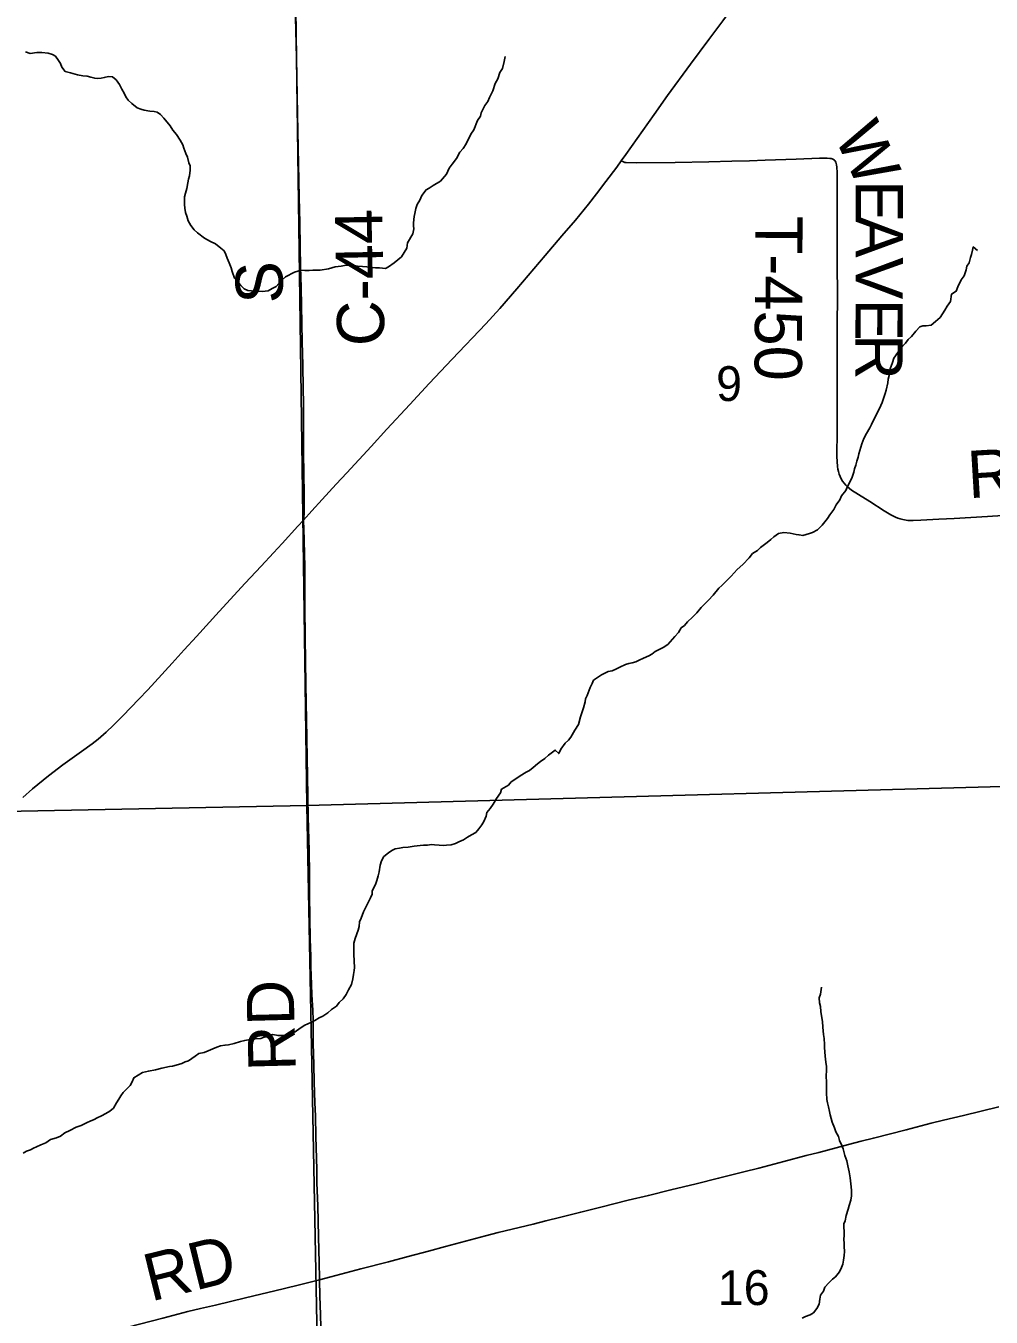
# Model space of a CAD drawing. Extents: x 1985906 to 2360102, y 891258 to 1222054.
# Drawn here: x 2149073 to 2155204, y 979779 to 987975 of the extents above; entities that cross this region are included whole.
import ezdxf

# ---------------------------------------------------------------- set-up
doc = ezdxf.new("R2010")
doc.units = 0
for name, color, linetype in [('GM_X_County_Road', 7, 'Continuous'), ('GM_X_County_Road_Text', 7, 'Continuous'), ('GM_X_Minor_River', 7, 'Continuous'), ('GM_X_Section', 7, 'Continuous'), ('GM_X_Section_Text', 7, 'Continuous'), ('GM_X_Township_Road', 7, 'Continuous'), ('GM_X_Township_Road_Text', 7, 'Continuous')]:
    doc.layers.add(name, color=color, linetype=linetype)

msp = doc.modelspace()

# ---------------------------------------------------------------- linework, layer by layer
at = {"layer": 'GM_X_County_Road'}
for points in [[(2152855, 987119.5), (2152883.1, 987158.8), (2153062.9, 987413), (2153148.6, 987533.1), (2153294.2, 987731.3), (2153411.4, 987889.5), (2153499.5, 988007.8), (2153577.2, 988113.3), (2153724.6, 988309.2), (2153822.3, 988440.2)], [(2150835.7, 984837.4), (2150838.1, 984848.6), (2150839.1, 984859.5), (2150840.4, 984877.2), (2150841.6, 985003.1), (2150836.9, 985265.4), (2150835.8, 985445.8), (2150835.4, 985576.9), (2150834.2, 985675.2), (2150832.1, 985822.5), (2150828.5, 985970), (2150820.8, 986314.3), (2150818.1, 986445.5), (2150816, 986576.6), (2150813.4, 986723.9), (2150808, 986887.7), (2150797.7, 987412.3), (2150791.1, 987773), (2150783.7, 988117.4), (2150781.6, 988248.5), (2150779.4, 988390.2)], [(2150835.7, 984837.4), (2150889.1, 984896.3), (2150955.3, 984969.1), (2151043.7, 985066.1), (2151110.6, 985138.2), (2151266.9, 985306.4), (2151366.5, 985415.4), (2151510.8, 985572.4), (2151634, 985704.2), (2151780.2, 985859.3), (2151995.3, 986084.5), (2152083.4, 986181.8), (2152190.5, 986306.1), (2152371.3, 986518.4), (2152477.7, 986643.2), (2152563, 986742.9), (2152646.1, 986844.3), (2152696.8, 986908.7), (2152757.3, 986986.4), (2152825.9, 987078.7), (2152855, 987119.5)], [(2149052.7, 983078.2), (2149114.7, 983131.7), (2149216.4, 983214.3), (2149307.2, 983284.5), (2149427, 983370.5), (2149493.9, 983418.1), (2149532.7, 983448.6), (2149582.3, 983492), (2149629.9, 983537.4), (2149687.9, 983595.4), (2149790.7, 983701.4), (2149847, 983761), (2149891.9, 983808.9), (2150002.5, 983930), (2150079.3, 984015.3), (2150156.4, 984100.4), (2150299.9, 984258), (2150466.6, 984438.5), (2150567.4, 984546.3), (2150645.6, 984630.4), (2150701.3, 984690.6), (2150801, 984799.2), (2150835.7, 984837.4)], [(2150937.5, 980016.7), (2151010.3, 980034.9), (2151200.5, 980085.2), (2151375.2, 980130), (2151502, 980164.3), (2151629.7, 980197.9), (2151739.1, 980228.1), (2151929.5, 980278.3), (2151992.8, 980295.3), (2152072, 980316.2), (2152294.9, 980370.6), (2152374.6, 980389.9), (2152470.1, 980413.8), (2152597, 980446.7), (2152724.3, 980477.9), (2152899.5, 980521.2), (2153026.9, 980552.3), (2153170.4, 980587.1), (2153329.8, 980626.3), (2153473.1, 980661.6), (2153632.4, 980701.2), (2153728.2, 980726.2), (2153886.6, 980767.8), (2154029.9, 980804.7), (2154108.6, 980825.5), (2154219, 980854.7), (2154298.7, 980875.5), (2154378.4, 980895.8), (2154456.6, 980916.1), (2154663.4, 980969.3), (2154758.8, 980993.5), (2154822.2, 981010.1), (2154901.8, 981029.7), (2155029.2, 981060), (2155252, 981113.4)], [(2148246.9, 979357.2), (2148320.6, 979371.8), (2148337.7, 979374.8), (2148449.5, 979397.8), (2148608.8, 979432.9), (2148720.1, 979459.9), (2148846.9, 979493.1), (2148957.8, 979522.2), (2149117, 979562.1), (2149244.1, 979594.9), (2149514.5, 979662.8), (2149721.2, 979715.3), (2149943.1, 979774.1), (2150101.5, 979814.8), (2150181.1, 979834.2), (2150276.9, 979856.7), (2150468.3, 979902.5), (2150707.8, 979959.7), (2150819.4, 979987.1), (2150937.5, 980016.7)]]:
    msp.add_lwpolyline(points, dxfattribs=at)
at = {"layer": 'GM_X_Minor_River'}
for points in [[(2149069.7, 987810.8), (2149099.7, 987798.9), (2149141.6, 987805.2), (2149173.6, 987805.3), (2149213.6, 987801.5), (2149241.6, 987793.7), (2149261.7, 987781.7), (2149279.9, 987755.7), (2149292, 987735.7), (2149302.1, 987713.7), (2149322.3, 987685.7), (2149356.3, 987677.9), (2149400.4, 987664), (2149434.4, 987658.2), (2149462.4, 987656.3), (2149486.4, 987650.5), (2149510.4, 987642.6), (2149530.4, 987640.7), (2149550.4, 987642.8), (2149570.3, 987646.9), (2149598.3, 987653.1), (2149622.3, 987651.2), (2149646.4, 987633.2), (2149666.6, 987603.3), (2149682.7, 987573.2), (2149696.9, 987547.2), (2149707.1, 987525.2), (2149723.2, 987503.2), (2149745.3, 987483.2), (2149779.5, 987455.3), (2149803.5, 987447.4), (2149823.6, 987439.5), (2149859.6, 987433.7), (2149887.6, 987431.8), (2149907.6, 987427.9), (2149927.6, 987412), (2149949.8, 987390), (2149990.1, 987340), (2150006.3, 987314), (2150030.5, 987286.1), (2150052.7, 987250), (2150068.9, 987220), (2150077, 987198), (2150089.3, 987165.9), (2150099.4, 987141.9), (2150107.7, 987105.8), (2150115.8, 987085.8), (2150116, 987059.7), (2150112.2, 987023.5), (2150106.4, 987001.4), (2150102.6, 986979.3), (2150094.8, 986943.2), (2150087.1, 986913), (2150081.2, 986890.9), (2150079.6, 986840.7), (2150081.7, 986818.6), (2150085.9, 986790.6), (2150096.1, 986766.5), (2150104.3, 986738.5), (2150120.5, 986708.5), (2150142.7, 986680.5), (2150162.8, 986660.5), (2150207, 986628.6), (2150245.1, 986606.8), (2150277.2, 986590.9), (2150311.3, 986565), (2150333.4, 986547), (2150343.6, 986525), (2150351.7, 986500.9), (2150363.9, 986470.9), (2150376.2, 986438.8), (2150384.3, 986416.8), (2150398.6, 986372.7), (2150416.7, 986352.8), (2150438.9, 986326.8), (2150459, 986306.8), (2150483.1, 986294.9), (2150529.1, 986291.1), (2150573, 986289.4), (2150611, 986293.6), (2150636.8, 986307.8), (2150662.7, 986319.9), (2150680.6, 986340.1), (2150700.4, 986362.3), (2150722.2, 986382.5)], [(2150722.2, 986382.5), (2150779.9, 986410.9), (2150821.8, 986425.2), (2150845.8, 986423.3), (2150871.8, 986421.4), (2150895.7, 986423.6), (2150941.7, 986423.8), (2150995.6, 986432.1), (2151037.4, 986446.4), (2151075.4, 986450.6), (2151097.3, 986454.8), (2151117.3, 986456.9), (2151157.2, 986453.1), (2151179.3, 986449.2), (2151211.2, 986447.3), (2151239.2, 986445.5), (2151293.2, 986439.7), (2151319.2, 986439.9), (2151357.2, 986436.1), (2151377.1, 986446.2), (2151412.9, 986470.5), (2151458.5, 986508.9), (2151492.1, 986565.2), (2151497.9, 986597.4), (2151531.4, 986655.8), (2151537.2, 986685.9), (2151535, 986706), (2151534.9, 986726), (2151538.6, 986764.2), (2151544.5, 986784.3), (2151550.2, 986816.4), (2151558.1, 986840.6), (2151575.8, 986868.8), (2151587.6, 986898.9), (2151615.3, 986935.2), (2151635.2, 986945.4), (2151659.1, 986961.6), (2151706.8, 986989.9), (2151744.5, 987034.3), (2151762.2, 987072.5), (2151780, 987096.7), (2151807.7, 987133), (2151829.4, 987173.2), (2151851.2, 987197.4), (2151869, 987225.6), (2151898.5, 987288), (2151918.3, 987314.2), (2151941.8, 987374.5), (2151959.6, 987402.7), (2151965.5, 987422.8), (2151987.1, 987469.1), (2152006.9, 987495.3), (2152018.7, 987519.5), (2152038.4, 987561.7), (2152054, 987610), (2152069.8, 987638.2), (2152083.5, 987678.4), (2152099.3, 987704.6), (2152111, 987748.8), (2152116.7, 987780.9)], [(2154512, 985585.7), (2154531.6, 985642), (2154537.4, 985662.1), (2154547.1, 985710.4), (2154550.9, 985732.5), (2154560.6, 985772.7), (2154562.4, 985798.8), (2154578.1, 985839), (2154585.9, 985865.1), (2154611.6, 985901.4), (2154625.5, 985925.5), (2154659.2, 985961.9), (2154677, 985984), (2154698.8, 986004.2), (2154726.6, 986036.5), (2154750.3, 986064.7), (2154770.3, 986070.8), (2154792.2, 986071), (2154822.2, 986075.1), (2154850, 986099.4), (2154879.8, 986123.6), (2154909.4, 986169.9), (2154925.2, 986196.1), (2154945, 986226.3), (2154952.6, 986272.5), (2154982.5, 986290.8), (2154992.3, 986318.9), (2155013.9, 986363.2), (2155031.7, 986389.4), (2155045.5, 986425.6), (2155049.3, 986449.7), (2155065.1, 986471.8), (2155072.9, 986504), (2155078.7, 986524.1), (2155086.5, 986552.3), (2155090.4, 986572.3), (2155116.5, 986550.4)], [(2152088.2, 983107.9), (2152094, 983130), (2152137.8, 983156.3), (2152155.6, 983176.5), (2152191.4, 983200.8), (2152213.3, 983215), (2152251.1, 983239.2), (2152271, 983249.4), (2152294.9, 983267.6), (2152322.6, 983291.8), (2152342.5, 983306), (2152368.4, 983326.2), (2152392.2, 983346.4), (2152435.9, 983378.7), (2152458, 983356.8), (2152469.8, 983384.9), (2152497.5, 983423.2), (2152519.4, 983441.4), (2152535.2, 983461.6), (2152558.9, 983505.8), (2152582.6, 983540.1), (2152596.2, 983590.3), (2152613.8, 983646.7), (2152625.5, 983684.8), (2152627.4, 983704.9), (2152637.2, 983725.1), (2152656.9, 983775.3), (2152670.7, 983801.5), (2152678.5, 983821.6), (2152728.2, 983856), (2152772, 983878.3), (2152795.9, 983882.5), (2152819.8, 983892.6), (2152845.7, 983904.8), (2152881.6, 983921.1), (2152903.5, 983927.2), (2152923.4, 983933.3), (2152947.4, 983939.5), (2152969.3, 983949.6), (2152995.2, 983961.8), (2153029, 983976), (2153048.9, 983988.2), (2153070.8, 984004.4), (2153120.6, 984028.7), (2153150.4, 984049), (2153196, 984099.4), (2153217.8, 984125.6), (2153235.5, 984153.8), (2153255.4, 984170), (2153275.2, 984192.1), (2153307, 984222.4), (2153334.8, 984250.7), (2153362.5, 984282.9), (2153408.1, 984329.3), (2153437.9, 984361.6), (2153473.5, 984406), (2153493.3, 984424.1), (2153525.1, 984454.4), (2153552.9, 984482.7), (2153590.5, 984525), (2153626.3, 984557.3), (2153667.9, 984599.7), (2153687.7, 984625.9), (2153719.5, 984646.1), (2153739.4, 984664.3), (2153781.1, 984696.7), (2153805, 984714.8), (2153824.8, 984733), (2153852.6, 984753.2), (2153886.6, 984759.4), (2153926.5, 984755.6), (2153964.6, 984747.8), (2153984.6, 984743.9), (2154008.6, 984740), (2154050.4, 984752.3), (2154070.4, 984760.4), (2154100.2, 984776.6), (2154130, 984806.9), (2154163.6, 984849.2), (2154179.4, 984871.4), (2154205.2, 984905.6), (2154219, 984935.8), (2154242.7, 984966.1), (2154254.5, 984992.2), (2154280.2, 985026.5), (2154290.1, 985046.6), (2154319.6, 985105), (2154331.4, 985143.2), (2154335.2, 985163.3), (2154345, 985187.4), (2154350.8, 985211.5), (2154358.6, 985237.7), (2154364.5, 985259.8), (2154376.2, 985302), (2154382, 985322.1), (2154395.8, 985356.3), (2154411.5, 985388.5), (2154433.2, 985424.7), (2154445.1, 985444.9), (2154504.2, 985565.6), (2154512, 985585.7)], [(2149897, 981349.8), (2149936.9, 981360.1), (2149984.8, 981370.4), (2150004.8, 981372.5), (2150042.6, 981382.8), (2150064.6, 981388.9), (2150084.5, 981399), (2150106.4, 981407.2), (2150126.3, 981421.3), (2150148.2, 981435.5), (2150172, 981453.7), (2150205.9, 981459.9), (2150231.8, 981470.1), (2150259.7, 981482.3), (2150285.6, 981492.4), (2150309.5, 981500.6), (2150337.5, 981504.8), (2150359.4, 981508.9), (2150395.3, 981517.1), (2150435.2, 981529.4), (2150463.1, 981535.5), (2150497, 981541.8), (2150529, 981545.9), (2150564.9, 981548.1), (2150586.8, 981556.3), (2150610.8, 981562.4), (2150640.7, 981572.6), (2150674.7, 981566.8), (2150696.6, 981566.9), (2150732.6, 981571.1), (2150760.5, 981581.3), (2150782.4, 981589.4), (2150816.2, 981613.7), (2150844, 981631.9), (2150881.9, 981650.2), (2150907.7, 981662.4), (2150935.6, 981678.6), (2150959.5, 981690.8), (2150991.3, 981711), (2151015.1, 981733.2), (2151045, 981753.4), (2151062.8, 981777.6), (2151088.6, 981799.8), (2151108.4, 981828), (2151122.1, 981856.2), (2151141.9, 981890.4), (2151149.6, 981926.6), (2151153.4, 981954.7), (2151157.2, 981978.8), (2151161.1, 981998.9), (2151158.8, 982039.1), (2151156.5, 982083.2), (2151156, 982153.5), (2151163.8, 982183.6), (2151183.4, 982235.9), (2151189.2, 982258), (2151191, 982288.2), (2151202.8, 982312.3), (2151218.5, 982352.5), (2151244.1, 982406.9), (2151261.8, 982441.1), (2151271.6, 982465.2), (2151273.5, 982485.3), (2151293.2, 982525.6), (2151303, 982551.7), (2151310.8, 982579.9), (2151316.6, 982606), (2151324.3, 982648.2), (2151332.1, 982676.3), (2151345.9, 982702.5), (2151375.7, 982726.7), (2151397.5, 982740.9), (2151419.5, 982751.1), (2151445.4, 982755.2), (2151467.3, 982759.3), (2151501.3, 982761.5), (2151539.2, 982767.8), (2151577.1, 982772), (2151599.1, 982774.1), (2151623.1, 982776.2), (2151649, 982778.4), (2151669, 982776.5), (2151699, 982774.6), (2151723, 982772.7), (2151744.9, 982774.9), (2151774.9, 982777), (2151800.8, 982785.2), (2151822.7, 982795.4), (2151852.6, 982809.6), (2151878.4, 982825.8), (2151904.3, 982840), (2151930.2, 982856.2), (2151950, 982878.3), (2151969.8, 982904.5), (2151981.6, 982924.7), (2151997.4, 982958.9), (2152001.2, 982983), (2152021, 983007.2), (2152040.8, 983035.4), (2152062.5, 983071.6), (2152088.2, 983107.9)], [(2154126.9, 981874.2), (2154121.2, 981830), (2154111.4, 981805.9), (2154113.6, 981773.8), (2154119.8, 981751.8), (2154122, 981719.7), (2154126.2, 981691.6), (2154132.4, 981655.5), (2154134.7, 981619.4), (2154139, 981573.2), (2154143.2, 981547.1), (2154145.5, 981511), (2154145.6, 981490.9), (2154150, 981436.8), (2154154.2, 981398.7), (2154158.4, 981370.6), (2154158.6, 981344.5), (2154156.9, 981310.3), (2154159.2, 981268.2), (2154157.4, 981234.1), (2154157.6, 981204), (2154159.9, 981161.8), (2154164.1, 981139.8), (2154170.3, 981113.7), (2154176.4, 981085.6), (2154182.6, 981063.6), (2154188.8, 981039.5), (2154194.9, 981017.5), (2154209.2, 980981.4), (2154217.3, 980955.4), (2154233.5, 980925.4), (2154241.7, 980901.3), (2154255.9, 980869.3), (2154264.1, 980847.2), (2154274.3, 980805.1), (2154286.6, 980771.1), (2154294.8, 980741), (2154303.1, 980700.9), (2154309.3, 980662.8), (2154313.6, 980624.7), (2154317.9, 980584.6), (2154318.1, 980550.4), (2154312.3, 980522.3), (2154302.6, 980488.1), (2154296.7, 980464), (2154283, 980423.8), (2154277.3, 980391.7), (2154269.4, 980371.5), (2154269.9, 980301.3), (2154268.1, 980271.2), (2154270.3, 980251.1), (2154270.5, 980227), (2154272.7, 980196.9), (2154270.9, 980170.8), (2154267.1, 980140.7), (2154261.3, 980116.6), (2154253.4, 980094.4), (2154241.6, 980066.3), (2154215.9, 980036), (2154196, 980019.9), (2154172.2, 979997.7), (2154148.4, 979969.4), (2154138.6, 979945.3), (2154120.8, 979919.1), (2154115, 979893), (2154111.2, 979862.8), (2154097.4, 979834.7), (2154075.6, 979806.5), (2154053.8, 979794.3), (2154025.9, 979784.1), (2154004, 979774)], [(2149055.7, 980821.4), (2149077.6, 980833.6), (2149101.5, 980841.8), (2149121.4, 980851.9), (2149141.3, 980860), (2149167.2, 980872.2), (2149199.1, 980886.4), (2149228.9, 980906.7), (2149266.8, 980916.9), (2149292.7, 980929.1), (2149320.5, 980949.3), (2149352.4, 980963.5), (2149392.2, 980985.8), (2149424.1, 980996), (2149461.9, 981014.3), (2149481.8, 981024.4), (2149505.7, 981034.6), (2149525.6, 981044.8), (2149553.5, 981056.9), (2149581.3, 981071.2), (2149607.2, 981087.3), (2149629.1, 981105.5), (2149648.8, 981139.8), (2149662.6, 981163.9), (2149676.4, 981184.1), (2149690.3, 981206.2), (2149714.1, 981228.4), (2149735.9, 981250.6), (2149747.7, 981272.8), (2149759.5, 981298.9), (2149785.4, 981315.1), (2149813.3, 981331.3), (2149851.1, 981341.6), (2149897, 981349.8)]]:
    msp.add_lwpolyline(points, dxfattribs=at)
at = {"layer": 'GM_X_Section'}
for points in [[(2156247.8, 988519.1), (2156284.6, 983174.4), (2150858.4, 983027), (2150783.4, 988387.4)], [(2150783.4, 988387.4), (2150858.4, 983027), (2145516, 982922.1), (2145383, 988288.1)], [(2156284.6, 983174.4), (2156421.5, 977816.5), (2150961.4, 977664.8), (2150858.4, 983027)], [(2150858.4, 983027), (2150961.4, 977664.8), (2145573, 977571.7), (2145516, 982922.1)]]:
    msp.add_lwpolyline(points, close=True, dxfattribs=at)
at = {"layer": 'GM_X_Township_Road'}
for points in [[(2152855, 987119.5), (2152868.6, 987112.8), (2152877.4, 987108.5), (2152885.3, 987106.9), (2152951.4, 987104.9), (2153196.2, 987107.9), (2153410.9, 987112.1), (2153556.3, 987115.7), (2153669.8, 987119.4), (2153769.3, 987122.5), (2153964.7, 987129.2), (2154114.2, 987134.9), (2154162.3, 987134.6), (2154178.8, 987134.2), (2154186.9, 987133.1), (2154194.7, 987130.6), (2154202.5, 987126.8), (2154205.9, 987124.4), (2154208.3, 987122.5), (2154210.6, 987120.1), (2154213.9, 987116.1), (2154217.6, 987109.7), (2154220.5, 987101.8), (2154222.5, 987093.9), (2154224.8, 987077.7), (2154226.3, 987044.9), (2154225, 986897.1), (2154225, 986886.6)], [(2154225, 986886.6), (2154225.1, 986634.7), (2154226.1, 986438), (2154227.7, 986290.4), (2154225.4, 986044.4), (2154225, 985880.5), (2154226.1, 985747.3), (2154226.6, 985647.8), (2154227.1, 985536.8), (2154225, 985406), (2154224.6, 985242.8), (2154225.2, 985210.2), (2154227.9, 985177.8), (2154230.5, 985161.7), (2154234.3, 985145.9), (2154239, 985130.2), (2154244.9, 985115), (2154251.8, 985100.2), (2154260.2, 985086.2), (2154269.8, 985073), (2154280.5, 985060.7), (2154292.2, 985049.3), (2154317.8, 985028.8), (2154361.9, 985000.2), (2154432.7, 984956.9), (2154524.7, 984897.2), (2154566.9, 984872.1), (2154596.2, 984857.6), (2154611.4, 984851.4), (2154626.9, 984846.2), (2154642.8, 984842.1), (2154675.1, 984836.7), (2154707.8, 984835), (2154756.9, 984837), (2154871.9, 984843.7), (2154969.8, 984849.4), (2155181.8, 984861.4), (2155410.6, 984875.9)], [(2150937.5, 980016.7), (2150937.2, 980027), (2150935.8, 980125.2), (2150931.6, 980289), (2150927.2, 980485.8), (2150921.4, 980633.1), (2150920.1, 980716.2), (2150915.5, 980925.6), (2150912.9, 981056.4), (2150908.8, 981140.8), (2150905.1, 981271), (2150901, 981384.1), (2150898.5, 981517.3), (2150898.6, 981599), (2150898, 981664.5), (2150896.3, 981728.4), (2150889.7, 981825.9), (2150887.1, 981890.5), (2150883.5, 982003.5), (2150882.4, 982068.6), (2150878.8, 982181.7), (2150875.8, 982313.9), (2150874, 982461.4), (2150873.6, 982592.7), (2150871.6, 982740.3), (2150866.2, 982953.5), (2150861.9, 983215.1), (2150860.2, 983329.5), (2150855.9, 983575.5), (2150853.5, 983673.8), (2150850.8, 983804.9), (2150848.8, 983936), (2150846.8, 984099.9), (2150845.7, 984280.2), (2150844.6, 984362.2), (2150844.3, 984542.5), (2150840.5, 984706.5), (2150838.3, 984788), (2150836.2, 984826.6), (2150835.7, 984837.4)], [(2150977.5, 977680.8), (2150976.7, 977706.2), (2150972.4, 977886.7), (2150970.4, 978017.9), (2150966.3, 978230.7), (2150963.8, 978460), (2150962.3, 978541.7), (2150959.2, 978671.4), (2150957.1, 978897), (2150956.7, 978978.3), (2150956.2, 979077.8), (2150955.1, 979175.2), (2150953.8, 979290.1), (2150952.3, 979421.3), (2150948.9, 979634.1), (2150943.8, 979796.7), (2150940.8, 979912.4), (2150937.5, 980016.7)]]:
    msp.add_lwpolyline(points, dxfattribs=at)

# ---------------------------------------------------------------- texts
at = {"layer": 'GM_X_County_Road_Text'}
for s, rotation, p in [('C-44', 91.03409, (2151351.5, 985945.3)), ('S', 91.2447, (2150708, 986216)), ('RD', 13.91834, (2149866.9, 979877.7))]:
    msp.add_text(s, height=300, rotation=rotation, dxfattribs=at).set_placement(p)
at = {"layer": 'GM_X_Section_Text'}
for s, p in [('9', (2153457.3, 985594.1)), ('16', (2153468.3, 979856.5))]:
    msp.add_text(s, height=221, rotation=0.00001, dxfattribs=at).set_placement(p)
at = {"layer": 'GM_X_Township_Road_Text'}
for s, rotation, p in [('W', 295.19156, (2154204.1, 987276.5)), ('E', 269.97856, (2154344.5, 986995.8)), ('T-450', 269.71997, (2153706.6, 986771.1)), ('A', 269.82878, (2154344.5, 986771.6)), ('V', 269.82815, (2154343.7, 986507.6)), ('E', 269.83064, (2154342.9, 986243.6)), ('R', 269.82826, (2154342.2, 986019.2)), ('RD', 3.42081, (2155062.3, 984976.8)), ('RD', 91.48066, (2150787.3, 981344.7))]:
    msp.add_text(s, height=300, rotation=rotation, dxfattribs=at).set_placement(p)

doc.saveas('drawing.dxf')
